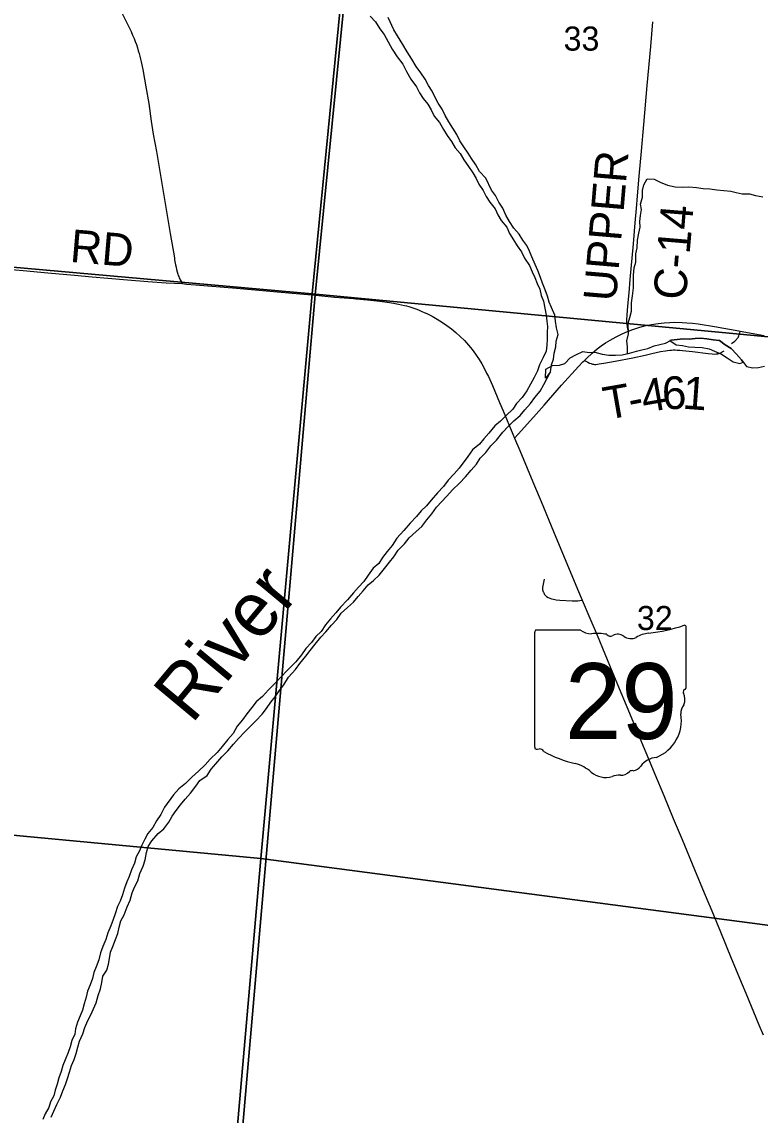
# Model space of a CAD drawing. Extents: x 0 to 1067, y 0 to 440.
# Drawn here: x 799.365 to 800.649, y 354.272 to 356.173 of the extents above; entities that cross this region are included whole.
import ezdxf

# ---------------------------------------------------------------- set-up
doc = ezdxf.new("R2010")
doc.units = 0
for name, color, linetype in [('GM_X_County_Road', 7, 'Continuous'), ('GM_X_County_Road_Text', 7, 'Continuous'), ('GM_X_Major_River', 7, 'Continuous'), ('GM_X_Major_River_Text', 7, 'Continuous'), ('GM_X_Minor_Lake', 7, 'Continuous'), ('GM_X_Minor_River', 7, 'Continuous'), ('GM_X_Section', 7, 'Continuous'), ('GM_X_Section_Text', 7, 'Continuous'), ('GM_X_State_Location', 7, 'Continuous'), ('GM_X_State_Route', 7, 'Continuous'), ('GM_X_State_Shield', 7, 'Continuous'), ('GM_X_Township_Road', 7, 'Continuous'), ('GM_X_Township_Road_Text', 7, 'Continuous')]:
    doc.layers.add(name, color=color, linetype=linetype)

msp = doc.modelspace()

# ---------------------------------------------------------------- linework, layer by layer
at = {"layer": 'GM_X_County_Road'}
for points in [[(800.4202, 355.6355), (800.4193, 355.6392), (800.4187, 355.6415), (800.4182, 355.6439), (800.4178, 355.6468), (800.4175, 355.6503), (800.4174, 355.6549), (800.4178, 355.6631), (800.4183, 355.672), (800.42, 355.6911), (800.4211, 355.7023), (800.4231, 355.7252), (800.4287, 355.7871), (800.4319, 355.8236), (800.4341, 355.8484), (800.436, 355.8706), (800.4389, 355.9047), (800.4428, 355.9486), (800.4468, 355.9945), (800.4527, 356.0626), (800.4588, 356.1306), (800.4626, 356.1733)], [(799.3263, 355.7445), (799.3669, 355.7409), (799.4101, 355.737), (799.4564, 355.7328), (799.4867, 355.7301), (799.5143, 355.7276), (799.5486, 355.7247), (799.5839, 355.7218), (799.6157, 355.7194), (799.6443, 355.7181)]]:
    msp.add_lwpolyline(points, dxfattribs=at)
at = {"layer": 'GM_X_Major_River'}
for points in [[(799.9709, 356.1832), (799.9801, 356.1731), (799.9873, 356.1611), (799.995, 356.1514), (800.0018, 356.1382), (800.0091, 356.1255), (800.0178, 356.1123), (800.0273, 356.0998), (800.0337, 356.0871), (800.0417, 356.0736), (800.0512, 356.06), (800.0565, 356.0499), (800.0627, 356.0402), (800.0708, 356.0301), (800.0769, 356.02), (800.0823, 356.0092), (800.0911, 355.9983), (800.0983, 355.9863), (800.1048, 355.9758), (800.1125, 355.9653), (800.1186, 355.9541), (800.1271, 355.9444), (800.1336, 355.9335), (800.1405, 355.9234), (800.1496, 355.9106), (800.1554, 355.9006), (800.16, 355.8909), (800.1673, 355.8797), (800.1727, 355.8696), (800.1792, 355.8595), (800.188, 355.8479), (800.193, 355.8378), (800.1988, 355.8277), (800.2087, 355.8164), (800.2129, 355.8053), (800.2202, 355.7944), (800.2267, 355.7835), (800.234, 355.7734), (800.239, 355.7623), (800.2477, 355.7494), (800.2527, 355.7386), (800.257, 355.729), (800.2612, 355.7182), (800.2659, 355.7082), (800.2682, 355.6975), (800.2721, 355.6874), (800.2748, 355.6752), (800.2767, 355.663), (800.2783, 355.653), (800.2795, 355.6435), (800.2785, 355.6332), (800.2789, 355.6214), (800.2782, 355.6111), (800.2772, 355.6005)], [(800.2844, 355.5645), (800.286, 355.577), (800.2897, 355.5868), (800.2911, 355.5974), (800.2937, 355.6084), (800.2944, 355.6179), (800.2977, 355.6296), (800.2947, 355.6411), (800.2931, 355.653), (800.2923, 355.6633), (800.2862, 355.6764), (800.2819, 355.686), (800.2792, 355.696), (800.2753, 355.7071), (800.2707, 355.7187), (800.2672, 355.7287), (800.2627, 355.7406), (800.2577, 355.7514), (800.252, 355.7649), (800.2477, 355.7746), (800.2434, 355.7842), (800.2365, 355.7939), (800.23, 355.804), (800.2208, 355.8142), (800.2132, 355.8258), (800.2067, 355.837), (800.2013, 355.8494), (800.1944, 355.8598), (800.1887, 355.871), (800.1821, 355.8807), (800.1721, 355.9016), (800.1611, 355.9133), (800.1546, 355.9245), (800.1469, 355.9354), (800.1411, 355.9451), (800.1335, 355.956), (800.1269, 355.9661), (800.1216, 355.9773), (800.1143, 355.9885), (800.1074, 355.9994), (800.1013, 356.0106), (800.0959, 356.0214), (800.089, 356.0318), (800.0836, 356.0419), (800.0783, 356.0527), (800.0721, 356.0628), (800.0663, 356.0736), (800.0591, 356.0844), (800.0507, 356.0957), (800.0431, 356.1085), (800.0351, 356.1209), (800.0275, 356.1341), (800.0181, 356.1488), (800.0119, 356.1592), (800.0019, 356.1808)], [(800.2772, 355.6005), (800.2719, 355.5896), (800.2655, 355.5769), (800.2617, 355.5667), (800.2561, 355.5551), (800.2497, 355.5435), (800.2433, 355.5315), (800.235, 355.5203), (800.2255, 355.5099), (800.2188, 355.4999), (800.2071, 355.4888), (800.1973, 355.4788), (800.1876, 355.4707), (800.1774, 355.4581), (800.1683, 355.4484), (800.1612, 355.4388), (800.1488, 355.4288), (800.1409, 355.4173), (800.1255, 355.3972), (800.1168, 355.3872), (800.1067, 355.3764), (800.0984, 355.3653), (800.0878, 355.3545), (800.0768, 355.3415), (800.0689, 355.3315), (800.0592, 355.323), (800.0513, 355.3133), (800.0403, 355.3015), (800.029, 355.2889), (800.0172, 355.2755), (800.0092, 355.2628), (800.0002, 355.2521), (799.9923, 355.2416), (799.9859, 355.2315), (799.9762, 355.2231), (799.9671, 355.2112), (799.9596, 355.2003), (799.9506, 355.1903), (799.9419, 355.1803), (799.9313, 355.1684), (799.9188, 355.1555), (799.9109, 355.1454), (799.9015, 355.1354), (799.8929, 355.1247), (799.8857, 355.1135), (799.876, 355.1046), (799.8688, 355.0942), (799.859, 355.0834), (799.8511, 355.0726), (799.8413, 355.0607), (799.8261, 355.0456), (799.8151, 355.0337), (799.8049, 355.023), (799.7939, 355.0115), (799.7834, 355), (799.7725, 354.9912), (799.765, 354.9811), (799.7559, 354.97), (799.7484, 354.9595), (799.7394, 354.9488), (799.7322, 354.936), (799.7231, 354.9257), (799.7133, 354.913), (799.7042, 354.903), (799.6925, 354.8915), (799.6835, 354.8811), (799.6718, 354.8705), (799.6605, 354.8598), (799.6492, 354.8487), (799.6379, 354.8395), (799.6285, 354.8295), (799.6127, 354.8079), (799.6062, 354.7951), (799.5987, 354.7843), (799.5927, 354.7723), (799.584, 354.7619), (799.5784, 354.7522), (799.5732, 354.7417), (799.5691, 354.7319), (799.5638, 354.7214), (799.5609, 354.7104), (799.5556, 354.6988), (799.5515, 354.6875), (799.5474, 354.6777), (799.5433, 354.6672), (799.5395, 354.6551), (799.5358, 354.6446), (799.5313, 354.6348), (799.5272, 354.6223), (799.5235, 354.6122), (799.5197, 354.6016), (799.5141, 354.5892), (799.5107, 354.5775), (799.5058, 354.5655), (799.5017, 354.5546), (799.4987, 354.5425), (799.4938, 354.5304), (799.4897, 354.5203), (799.4875, 354.5101), (799.4837, 354.4991), (799.4789, 354.4879)], [(799.4938, 354.4676), (799.4972, 354.4801), (799.5017, 354.4921), (799.504, 354.5031), (799.5058, 354.5137), (799.5122, 354.5242), (799.5151, 354.5347), (799.5169, 354.5446), (799.5188, 354.5556), (799.5229, 354.5657), (799.5278, 354.5778), (799.5315, 354.5879), (799.5341, 354.5989), (799.5371, 354.6102), (799.5427, 354.6204), (799.548, 354.6347), (799.5529, 354.6459), (799.5567, 354.6588), (799.5608, 354.6689), (799.5664, 354.6798), (799.5698, 354.6927), (799.5755, 354.7054), (799.5789, 354.716), (799.5815, 354.7289), (799.5845, 354.7394), (799.5905, 354.7495), (799.6018, 354.7621), (799.6116, 354.7702), (799.6203, 354.7818), (799.6259, 354.7923), (799.6334, 354.8019), (799.6405, 354.812), (799.6487, 354.8216), (799.6578, 354.832), (799.6672, 354.8443), (799.6744, 354.8544), (799.6868, 354.8628), (799.6943, 354.8736), (799.7022, 354.8833), (799.7127, 354.8951), (799.7229, 354.9059), (799.7327, 354.9174), (799.7414, 354.9274), (799.7527, 354.9385), (799.7625, 354.9485), (799.7719, 354.9581), (799.7825, 354.9692), (799.7903, 354.9792), (799.7979, 354.9901), (799.8054, 354.9997), (799.8125, 355.0102), (799.8204, 355.0202), (799.8287, 355.0341), (799.8405, 355.047), (799.8484, 355.0578), (799.8587, 355.0705), (799.8665, 355.0801), (799.8748, 355.0909), (799.8847, 355.1032), (799.8933, 355.1128), (799.9035, 355.1243), (799.9129, 355.134), (799.9204, 355.1448), (799.9313, 355.1547), (799.9418, 355.1643), (799.9497, 355.174), (799.9587, 355.184), (799.967, 355.1944), (799.9767, 355.2017), (799.9861, 355.2114), (799.9959, 355.2229), (800.0042, 355.2337), (800.0117, 355.2433), (800.0196, 355.2545), (800.0306, 355.2656), (800.0388, 355.276), (800.0509, 355.2871), (800.0607, 355.2959), (800.0693, 355.3071), (800.078, 355.3179), (800.0859, 355.3295), (800.104, 355.3487), (800.1138, 355.3598), (800.1259, 355.3713), (800.1364, 355.382), (800.1463, 355.3939), (800.1557, 355.4039), (800.162, 355.4144), (800.1718, 355.4247), (800.1805, 355.4359), (800.1903, 355.4459), (800.2017, 355.4596), (800.2107, 355.4696), (800.2209, 355.4796), (800.2318, 355.4888), (800.24, 355.4985), (800.2498, 355.5096), (800.2573, 355.52), (800.2664, 355.5312), (800.2728, 355.5428), (800.2844, 355.5645)], [(799.4789, 354.4879), (799.4767, 354.4773), (799.4729, 354.466), (799.4699, 354.4546), (799.4658, 354.4448), (799.4617, 354.4339), (799.458, 354.4226), (799.4566, 354.4131), (799.4513, 354.4023), (799.4487, 354.3913), (799.445, 354.3815), (799.4397, 354.3687), (799.436, 354.3589), (799.433, 354.348), (799.4289, 354.3371), (799.4259, 354.3261), (799.4226, 354.3159), (799.4204, 354.3057), (799.4144, 354.2956), (799.4115, 354.2854), (799.4051, 354.2746), (799.401, 354.2648)], [(799.4159, 354.2689), (799.4204, 354.2794), (799.4257, 354.2907), (799.4321, 354.3034), (799.4362, 354.3147), (799.4407, 354.3253), (799.4441, 354.3358), (799.4474, 354.3468), (799.4508, 354.3585), (799.4557, 354.369), (799.459, 354.3792), (799.462, 354.3905), (799.4649, 354.4011), (799.4706, 354.4139), (799.4743, 354.4244), (799.4793, 354.4368), (799.4845, 354.4466), (799.489, 354.4571), (799.4938, 354.4676)]]:
    msp.add_lwpolyline(points, dxfattribs=at)
at = {"layer": 'GM_X_Minor_Lake'}
for points in [[(800.62, 355.5816), (800.6171, 355.5855), (800.6083, 355.5957), (800.5991, 355.6055), (800.5883, 355.6119), (800.5786, 355.619), (800.5677, 355.6205), (800.5567, 355.6223), (800.5457, 355.623), (800.5362, 355.6229), (800.5256, 355.6213), (800.5153, 355.622), (800.5047, 355.6208), (800.4944, 355.62), (800.4924, 355.6189)], [(800.4924, 355.6189), (800.5033, 355.6117), (800.5142, 355.6106), (800.5244, 355.6084), (800.5358, 355.6077), (800.5483, 355.607), (800.5604, 355.6047), (800.5701, 355.6006), (800.5821, 355.5953), (800.5918, 355.5889), (800.6022, 355.5821), (800.6139, 355.5791), (800.62, 355.5816)]]:
    msp.add_lwpolyline(points, dxfattribs=at)
at = {"layer": 'GM_X_Minor_River'}
for points in [[(800.4182, 355.5962), (800.4185, 355.6081), (800.4173, 355.6185), (800.4203, 355.6305), (800.4197, 355.6492), (800.4227, 355.6594), (800.4253, 355.67), (800.4257, 355.6844), (800.4272, 355.6966), (800.4287, 355.7106), (800.4291, 355.7228), (800.429, 355.733), (800.4301, 355.7456), (800.4327, 355.7554), (800.4331, 355.7698), (800.435, 355.7804), (800.4361, 355.7937), (800.438, 355.8058), (800.4406, 355.816), (800.4401, 355.8263), (800.4408, 355.8366), (800.443, 355.8468), (800.441, 355.8564), (800.4444, 355.8684), (800.4443, 355.8799), (800.4469, 355.8901), (800.4525, 355.9002), (800.4646, 355.8994), (800.4751, 355.8942), (800.4879, 355.8892), (800.5014, 355.8865), (800.5136, 355.8858), (800.5253, 355.8862), (800.5386, 355.8851), (800.5499, 355.8836), (800.562, 355.8829), (800.5741, 355.8814), (800.5859, 355.8799), (800.598, 355.8788), (800.6078, 355.8766), (800.618, 355.8744), (800.6305, 355.874), (800.6414, 355.8714), (800.6538, 355.8687)], [(800.2844, 355.5645), (800.2758, 355.5537), (800.2762, 355.5693), (800.2878, 355.5758), (800.3, 355.5762), (800.3095, 355.5794), (800.3189, 355.589), (800.3286, 355.5941), (800.3405, 355.5998), (800.3515, 355.5983), (800.3617, 355.5988), (800.3741, 355.5954), (800.3859, 355.5935), (800.3976, 355.5939), (800.409, 355.5943), (800.422, 355.597), (800.4339, 355.6005), (800.4434, 355.6028), (800.4541, 355.6052), (800.4649, 355.6098), (800.4748, 355.6122), (800.4844, 355.6146), (800.4944, 355.62), (800.5047, 355.6208), (800.5153, 355.622), (800.5256, 355.6213), (800.5362, 355.6229), (800.5457, 355.623), (800.5567, 355.6223), (800.5677, 355.6205), (800.5786, 355.619), (800.5883, 355.6119), (800.5991, 355.6055), (800.6083, 355.5957), (800.6171, 355.5855), (800.6255, 355.5742), (800.6364, 355.5716), (800.6463, 355.5725), (800.6566, 355.5744)]]:
    msp.add_lwpolyline(points, dxfattribs=at)
at = {"layer": 'GM_X_Section'}
for points in [[(798.9566, 356.7904), (799.9676, 356.6989), (799.8698, 355.7001), (798.8732, 355.7891)], [(800.9985, 356.6154), (800.8971, 355.6038), (799.8698, 355.7001), (799.9676, 356.6989)], [(798.8732, 355.7891), (799.8698, 355.7001), (799.7802, 354.7186), (798.781, 354.8126)], [(799.8698, 355.7001), (800.8971, 355.6038), (800.8205, 354.5819), (799.7802, 354.7186)], [(798.781, 354.8126), (799.7802, 354.7186), (799.6925, 353.7106), (798.688, 353.8024)], [(799.7802, 354.7186), (800.8205, 354.5819), (800.7452, 353.5961), (799.6925, 353.7106)]]:
    msp.add_lwpolyline(points, close=True, dxfattribs=at)
at = {"layer": 'GM_X_State_Route'}
for points in [[(799.5331, 356.1994), (799.5493, 356.1683), (799.5521, 356.1622), (799.5547, 356.1567), (799.5574, 356.1503), (799.5599, 356.1441), (799.5619, 356.1391), (799.5639, 356.1336), (799.5656, 356.1283), (799.5672, 356.1229), (799.5686, 356.118), (799.5698, 356.1133), (799.571, 356.1084), (799.5721, 356.1036), (799.5749, 356.0902), (799.5781, 356.0734), (799.5805, 356.0603), (799.5853, 356.0311), (799.5899, 356.0003), (799.5933, 355.9777), (799.5988, 355.948), (799.6055, 355.9098), (799.6111, 355.8749), (799.617, 355.8402), (799.6229, 355.8053), (799.63, 355.763), (799.6305, 355.7597), (799.631, 355.7563), (799.632, 355.751), (799.6329, 355.7468), (799.6338, 355.7427), (799.6347, 355.7388), (799.636, 355.7345), (799.6368, 355.732), (799.6375, 355.7302), (799.6384, 355.728), (799.6393, 355.7262), (799.6403, 355.7245), (799.6414, 355.7229), (799.6425, 355.7211), (799.6435, 355.7194), (799.6443, 355.7181)], [(799.6443, 355.7181), (799.6511, 355.7174), (799.6667, 355.7161), (799.7381, 355.71), (799.8347, 355.7015), (799.8754, 355.6978)], [(799.8754, 355.6978), (799.9089, 355.6948), (799.9418, 355.692), (799.9457, 355.6916)], [(799.9457, 355.6916), (799.9662, 355.6896), (799.9875, 355.6874), (800.0042, 355.6851), (800.0114, 355.684), (800.0201, 355.6824), (800.0253, 355.6813), (800.0305, 355.6801), (800.0337, 355.6793), (800.0377, 355.6782), (800.0431, 355.6765), (800.0502, 355.674), (800.0547, 355.6723), (800.0595, 355.6704), (800.0646, 355.6681), (800.0692, 355.6659), (800.0786, 355.6613), (800.0873, 355.6564), (800.0963, 355.6507), (800.104, 355.6454), (800.112, 355.6394), (800.1197, 355.633), (800.1275, 355.6259), (800.1346, 355.6189), (800.1417, 355.611), (800.1481, 355.6033), (800.1541, 355.5953), (800.1603, 355.586), (800.1648, 355.5785), (800.1703, 355.5687), (800.1734, 355.5625), (800.1764, 355.5564), (800.1833, 355.5411), (800.1959, 355.5113), (800.2019, 355.497), (800.2188, 355.4565), (800.2219, 355.4494)], [(800.2219, 355.4494), (800.2285, 355.4564), (800.2549, 355.4861), (800.2732, 355.5065), (800.3039, 355.5415), (800.3331, 355.5737), (800.3408, 355.5819), (800.3436, 355.5846), (800.3475, 355.5884), (800.3571, 355.5973), (800.3657, 355.6045), (800.3727, 355.6098), (800.3804, 355.6151), (800.3884, 355.62), (800.3988, 355.6257), (800.4094, 355.6309), (800.4186, 355.6349), (800.4202, 355.6355), (800.4279, 355.6384), (800.438, 355.6417), (800.4483, 355.6444), (800.4605, 355.6469), (800.4716, 355.6487), (800.4821, 355.6499), (800.4921, 355.6506), (800.5002, 355.6508), (800.5133, 355.6506), (800.5217, 355.6501), (800.5313, 355.6493), (800.5412, 355.6479), (800.57, 355.6433), (800.6123, 355.6358), (800.6146, 355.6354), (800.6563, 355.6277)], [(800.2219, 355.4494), (800.2309, 355.428), (800.2567, 355.3663), (800.268, 355.3394), (800.2898, 355.2872), (800.3316, 355.1869), (800.3396, 355.1678), (800.3527, 355.1364), (800.3654, 355.1067), (800.3788, 355.0746), (800.3921, 355.0418), (800.4278, 354.9572), (800.4457, 354.9136), (800.452, 354.8987), (800.4662, 354.8649), (800.4814, 354.8282), (800.4981, 354.7881), (800.5135, 354.7514), (800.5351, 354.6992), (800.5518, 354.659), (800.5598, 354.6398)], [(800.5598, 354.6398), (800.5621, 354.6344), (800.5803, 354.5908), (800.599, 354.5454), (800.6181, 354.4995), (800.6242, 354.4846), (800.6472, 354.4295), (800.6548, 354.4118)]]:
    msp.add_lwpolyline(points, dxfattribs=at)
at = {"layer": 'GM_X_State_Shield'}
for p, q in [((800.5206, 355.016), (800.5206, 355.1207)), ((800.2569, 355.1123), (800.2569, 354.9122)), ((800.3368, 355.1157), (800.2595, 355.1157)), ((800.5206, 355.016), (800.5206, 355.016))]:
    msp.add_line(p, q, dxfattribs=at)
for centre, radius, start, end in [((800.4267, 355.3886), 0.2796, 275.8445, 288.9065), ((800.5177, 355.1211), 0.00294, 351.8621, 97.738), ((800.26, 355.1127), 0.00305, 98.1301, 188.1301), ((800.3551, 355.139), 0.0296, 231.6195, 271.1119), ((800.365, 355.0034), 0.1064, 80.4867, 94.9883), ((800.3891, 355.1137), 0.00855, 219.7921, 297.1024), ((800.4017, 355.0906), 0.0178, 54.4667, 119.1411), ((800.4246, 355.1223), 0.0214, 233.8562, 294.8282), ((800.4624, 355.0546), 0.0563, 97.3462, 120.7689), ((800.5199, 355.0083), 0.00454, 107.944, 210.337), ((800.5175, 355.0156), 0.00314, 289.6038, 7.7341), ((800.491, 354.9951), 0.0273, 340.033, 23.6496), ((800.4424, 354.9589), 0.0699, 292.3089, 8.9858), ((800.5311, 354.9722), 0.0198, 136.8065, 186.9296), ((800.26, 354.9117), 0.00308, 171.9584, 258.3066), ((800.2605, 354.9322), 0.0235, 267.339, 280.6039), ((800.2653, 354.9006), 0.00848, 29.7484, 93.2717), ((800.3723, 355.0804), 0.2019, 240.4129, 257.1985), ((800.4718, 354.856), 0.0383, 94.4031, 142.5768), ((800.3121, 354.8223), 0.0632, 47.1842, 75.836), ((800.4233, 354.8928), 0.0226, 282.8732, 323.2771), ((800.3805, 354.8996), 0.0401, 230.7004, 286.2918), ((800.4036, 354.8304), 0.0329, 85.6951, 111.2099), ((800.4066, 354.8846), 0.0214, 268.777, 315.5493), ((800.4259, 354.8653), 0.00601, 65.7517, 132.6484)]:
    msp.add_arc(centre, radius, start, end, dxfattribs=at)
at = {"layer": 'GM_X_Township_Road'}
for points in [[(799.7017, 353.7093), (799.8752, 355.6984), (799.9856, 356.8149), (800.0635, 357.6021), (798.0401, 357.6021), (798.0401, 353.8616)], [(804.8401, 357.6021), (800.0635, 357.6021), (799.9856, 356.8149), (799.8752, 355.6984), (799.7017, 353.7093)], [(800.5997, 355.614), (800.6051, 355.6183), (800.6079, 355.6208), (800.6089, 355.6218), (800.6099, 355.6231), (800.6109, 355.6246), (800.6115, 355.6258), (800.6122, 355.6273), (800.6129, 355.6294), (800.6137, 355.6321), (800.6146, 355.6354)], [(800.3436, 355.5846), (800.3495, 355.5816), (800.3526, 355.58), (800.3553, 355.5789), (800.3576, 355.5782), (800.3595, 355.5778), (800.3611, 355.5777), (800.3632, 355.5777), (800.3662, 355.578), (800.3693, 355.5784), (800.3773, 355.5797), (800.3969, 355.5832), (800.428, 355.5893), (800.4492, 355.5939), (800.4607, 355.5965), (800.4759, 355.5999), (800.4845, 355.6014), (800.4882, 355.6019), (800.4919, 355.6023), (800.4951, 355.6026), (800.4982, 355.6027), (800.5012, 355.6027), (800.5049, 355.6026), (800.5093, 355.6024), (800.5142, 355.602), (800.5315, 355.6003), (800.5586, 355.5968), (800.566, 355.596), (800.5704, 355.5957), (800.5725, 355.5958), (800.5741, 355.596), (800.5754, 355.5962), (800.5771, 355.5966), (800.5795, 355.5974), (800.5815, 355.5984), (800.5833, 355.5993), (800.5864, 355.6014)], [(800.2733, 355.2043), (800.2711, 355.1928), (800.2707, 355.19), (800.2704, 355.1879), (800.2707, 355.1858), (800.2711, 355.1841), (800.2717, 355.1824), (800.2722, 355.1814), (800.2726, 355.1804), (800.2737, 355.1785), (800.2743, 355.1776), (800.2755, 355.1758), (800.2777, 355.1738), (800.2803, 355.1722), (800.2831, 355.171), (800.286, 355.17), (800.2896, 355.1692), (800.2945, 355.1685), (800.3007, 355.1679), (800.322, 355.1664), (800.3279, 355.1663), (800.3321, 355.1665), (800.3358, 355.1672), (800.3396, 355.1678)]]:
    msp.add_lwpolyline(points, dxfattribs=at)

# ---------------------------------------------------------------- texts
at = {"layer": 'GM_X_County_Road_Text'}
for s, rotation, p in [('UPPER', 85.1629, (800.3983, 355.6858)), ('C-14', 85.2082, (800.5198, 355.6884)), ('RD', 355.1569, (799.4472, 355.756))]:
    msp.add_text(s, height=0.05682, rotation=rotation, dxfattribs=at).set_placement(p)
at = {"layer": 'GM_X_Major_River_Text'}
msp.add_text('River', height=0.09466, rotation=50.2147, dxfattribs=at).set_placement((799.6601, 354.9508))
at = {"layer": 'GM_X_Section_Text'}
for s, p in [('33', (800.3073, 356.1232)), ('32', (800.4348, 355.1157))]:
    msp.add_text(s, height=0.04186, rotation=0, dxfattribs=at).set_placement(p)
at = {"layer": 'GM_X_State_Location'}
for s in ['s', 'r']:
    msp.add_text(s, height=0.000189, dxfattribs=at).set_placement((800.3858, 354.9989))
msp.add_text('29', height=0.000189, rotation=0, dxfattribs=at).set_placement((800.3381, 354.9851))
at = {"layer": 'GM_X_State_Shield'}
msp.add_text('29', height=0.13184, dxfattribs=at).set_placement((800.3096, 354.9263))
at = {"layer": 'GM_X_Township_Road_Text'}
for s, rotation, p in [('6', 2.8164, (800.4798, 355.499)), ('T', 9.8759, (800.3816, 355.4811)), ('4', 10.1066, (800.4473, 355.493)), ('1', 355.901, (800.513, 355.5007)), ('-', 10.9475, (800.4246, 355.4886))]:
    msp.add_text(s, height=0.0568, rotation=rotation, dxfattribs=at).set_placement(p)

doc.saveas('drawing.dxf')
